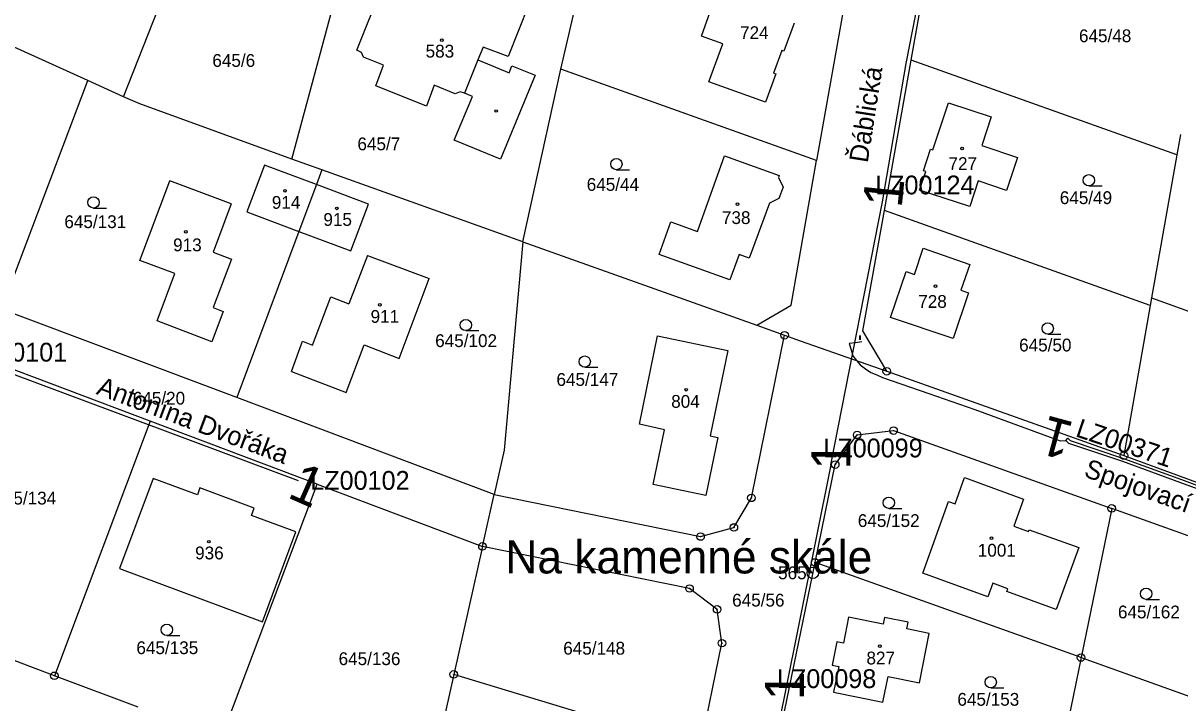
# Model space of a CAD drawing. Extents: x -738131 to -734179, y -1033447 to -1030078.
# Drawn here: x -736004.3 to -735850.6, y -1032867.1 to -1032776.8 of the extents above; entities that cross this region are included whole.
import ezdxf

# ---------------------------------------------------------------- set-up
doc = ezdxf.new("R2010")
doc.units = 0
for name, color, linetype in [('ftf_2010', 7, 'Continuous'), ('ftf_2100', 7, 'Continuous'), ('ftf_2140', 7, 'Continuous'), ('ftf_2210', 7, 'Continuous'), ('ftf_3010', 7, 'Continuous'), ('ftf_3010_ftf_3010_gtda_3015_gtda_3015_1', 7, 'Continuous'), ('ftf_nu', 7, 'Continuous'), ('Vrstva 1', 7, 'Continuous'), ('Vrstva 2', 7, 'Continuous'), ('Vrstva 3', 7, 'Continuous'), ('Vrstva 4', 7, 'Continuous'), ('Vrstva 5', 7, 'Continuous'), ('Vrstva 7', 7, 'Continuous'), ('Vrstva 8', 7, 'Continuous')]:
    doc.layers.add(name, color=color, linetype=linetype)

msp = doc.modelspace()

# ---------------------------------------------------------------- linework, layer by layer
at = {"layer": 'ftf_2010'}
for points in [[(-735890.13, -1032800.57), (-735887.02, -1032782.2), (-735881.14, -1032752.3)], [(-735967.72, -1032837.65), (-736013.08, -1032820.73)], [(-735865.81, -1032832.27), (-735865.62, -1032832.46), (-735865.43, -1032832.64), (-735861.85, -1032833.84), (-735858.28, -1032835.04), (-735854.42, -1032836.45), (-735850.56, -1032837.85), (-735846.3, -1032839.42), (-735842.04, -1032840.99)], [(-735897.01, -1032835.52), (-735903.17, -1032866.17)], [(-735903.17, -1032866.17), (-735911.66, -1032907.76)]]:
    msp.add_lwpolyline(points, dxfattribs=at)
at = {"layer": 'ftf_2100'}
for points in [[(-735897.01, -1032835.52), (-735890.13, -1032800.57)], [(-735892.91, -1032819.17), (-735893.74, -1032819.28), (-735894.57, -1032819.39), (-735894.32, -1032820.21), (-735894.07, -1032821.04), (-735893.59, -1032821.64), (-735893.12, -1032822.24), (-735892.41, -1032822.74), (-735891.7, -1032823.24), (-735890.92, -1032823.57), (-735890.13, -1032823.9), (-735884, -1032826.04), (-735877.87, -1032828.17), (-735872.21, -1032830.23), (-735866.56, -1032832.3), (-735865.81, -1032832.27)]]:
    msp.add_lwpolyline(points, dxfattribs=at)
at = {"layer": 'ftf_2140'}
msp.add_lwpolyline([(-735865.81, -1032832.27), (-735865.53, -1032831.98), (-735865.22, -1032832.29), (-735858.15, -1032834.66), (-735850.42, -1032837.47), (-735842.21, -1032840.55), (-735842.04, -1032840.99)], dxfattribs=at)
at = {"layer": 'Vrstva 1'}
for points in [[(-735886.35, -1032781.72), (-735882.5, -1032760.03)], [(-735968.62, -1032794.87), (-735959.59, -1032761.31)], [(-735932.86, -1032782.93), (-735929.75, -1032769.37)], [(-735914.2, -1032778.54), (-735911.06, -1032769.7)], [(-735935.77, -1032770.83), (-735939.86, -1032781.26)], [(-735990.97, -1032786.59), (-735985.09, -1032771.63)], [(-735959.99, -1032780.41), (-735956.65, -1032772.09)], [(-735894.78, -1032771.89), (-735898.9, -1032795.09)], [(-735995.73, -1032784.44), (-736012.59, -1032776.83)], [(-735901.9, -1032776.8), (-735903.25, -1032780.55)], [(-735911.38, -1032779.55), (-735914.2, -1032778.54)], [(-735959.34, -1032780.71), (-735959.99, -1032780.41)], [(-735943.2, -1032780.01), (-735943.89, -1032781.71)], [(-735939.86, -1032781.26), (-735943.2, -1032780.01)], [(-735913.21, -1032784.63), (-735911.38, -1032779.55)], [(-735903.53, -1032780.46), (-735904.61, -1032783.47)], [(-735903.25, -1032780.55), (-735903.53, -1032780.46)], [(-735959.11, -1032781.33), (-735959.34, -1032780.71)], [(-735956.45, -1032782.4), (-735959.11, -1032781.33)], [(-735943.89, -1032781.71), (-735939.76, -1032783.4)], [(-735889.9, -1032801.7), (-735886.35, -1032781.72)], [(-735851.07, -1032794.33), (-735886.35, -1032781.72)], [(-735957.46, -1032785.14), (-735956.45, -1032782.4)], [(-735939.76, -1032783.4), (-735939.39, -1032782.5)], [(-735939.39, -1032782.5), (-735936.3, -1032783.74)], [(-735937.93, -1032805.86), (-735932.86, -1032782.93)], [(-735898.9, -1032795.09), (-735932.86, -1032782.93)], [(-735904.32, -1032783.57), (-735905.67, -1032787.33)], [(-735904.61, -1032783.47), (-735904.32, -1032783.57)], [(-736007.17, -1032814.81), (-735995.73, -1032784.44)], [(-735990.97, -1032786.59), (-735995.73, -1032784.44)], [(-735950.72, -1032787.83), (-735957.46, -1032785.14)], [(-735949.7, -1032785.06), (-735950.72, -1032787.83)], [(-735946.93, -1032786.19), (-735949.7, -1032785.06)], [(-735936.3, -1032783.74), (-735940.9, -1032794.9)], [(-735905.67, -1032787.33), (-735913.21, -1032784.63)], [(-735988.81, -1032787.56), (-735990.97, -1032786.59)], [(-735947.05, -1032792.38), (-735944.6, -1032786.57)], [(-735946.26, -1032785.94), (-735946.93, -1032786.19)], [(-735945.68, -1032786.11), (-735946.26, -1032785.94)], [(-735944.6, -1032786.57), (-735945.68, -1032786.11)], [(-735968.62, -1032794.87), (-735988.81, -1032787.56)], [(-735883.47, -1032793.67), (-735881.4, -1032787.4)], [(-735881.4, -1032787.4), (-735875.71, -1032789.28)], [(-735875.71, -1032789.28), (-735876.95, -1032793.09)], [(-735940.9, -1032794.9), (-735947.05, -1032792.38)], [(-735850.58, -1032791.63), (-735851.07, -1032794.33)], [(-735914.72, -1032804.5), (-735911.13, -1032794.47)], [(-735911.13, -1032794.47), (-735903.86, -1032797.06)], [(-735884.69, -1032796.44), (-735883.76, -1032793.58)], [(-735883.76, -1032793.58), (-735883.47, -1032793.67)], [(-735876.95, -1032793.09), (-735872.2, -1032794.68)], [(-735851.07, -1032794.33), (-735854.43, -1032813.32)], [(-735972.23, -1032795.69), (-735974.58, -1032801.91)], [(-735965.33, -1032798.27), (-735972.23, -1032795.69)], [(-735964.61, -1032796.31), (-735968.62, -1032794.87)], [(-735902.3, -1032814.28), (-735898.9, -1032795.09)], [(-735872.2, -1032794.68), (-735873.67, -1032799.04)], [(-735964.61, -1032796.31), (-735965.33, -1032798.27)], [(-735937.93, -1032805.86), (-735964.61, -1032796.31)], [(-735903.86, -1032797.06), (-735903.97, -1032797.34)], [(-735903.97, -1032797.34), (-735903.35, -1032798.63)], [(-735885.22, -1032799), (-735884.41, -1032796.53)], [(-735884.41, -1032796.53), (-735884.69, -1032796.44)], [(-735988.81, -1032808.34), (-735984.83, -1032797.76)], [(-735976.68, -1032800.84), (-735984.83, -1032797.76)], [(-735965.33, -1032798.27), (-735967.68, -1032804.49)], [(-735958.44, -1032800.85), (-735965.33, -1032798.27)], [(-735903.35, -1032798.63), (-735903.9, -1032800.1)], [(-735878.56, -1032801.19), (-735885.22, -1032799)], [(-735877.45, -1032797.78), (-735878.56, -1032801.19)], [(-735873.67, -1032799.04), (-735877.45, -1032797.78)], [(-735903.9, -1032800.1), (-735905.18, -1032800.72)], [(-735976.68, -1032800.84), (-735979.05, -1032807.26)], [(-735974.58, -1032801.91), (-735967.68, -1032804.49)], [(-735960.77, -1032807.08), (-735958.44, -1032800.85)], [(-735905.18, -1032800.72), (-735907.84, -1032808.05)], [(-735892.74, -1032817.7), (-735889.9, -1032801.7)], [(-735854.61, -1032814.32), (-735889.9, -1032801.7)], [(-735919.83, -1032807.54), (-735918.27, -1032803.22)], [(-735918.27, -1032803.22), (-735914.72, -1032804.5)], [(-735967.68, -1032804.49), (-735975.92, -1032826.57)], [(-735967.68, -1032804.49), (-735960.77, -1032807.08)], [(-735937.93, -1032805.86), (-735940.42, -1032833.54)], [(-735937.93, -1032805.86), (-735906.84, -1032816.97)], [(-735885.9, -1032810.21), (-735884.73, -1032806.73)], [(-735884.73, -1032806.73), (-735878.55, -1032808.88)], [(-735976.62, -1032808.18), (-735979.06, -1032814.6)], [(-735979.05, -1032807.26), (-735976.62, -1032808.18)], [(-735958.56, -1032807.68), (-735961.02, -1032814.11)], [(-735958.56, -1032807.68), (-735950.35, -1032810.76)], [(-735910.41, -1032810.94), (-735919.83, -1032807.54)], [(-735909.19, -1032807.55), (-735910.41, -1032810.94)], [(-735907.84, -1032808.05), (-735909.19, -1032807.55)], [(-735984.17, -1032810.09), (-735988.81, -1032808.34)], [(-735889.07, -1032815.94), (-735886.99, -1032809.83)], [(-735886.99, -1032809.83), (-735885.9, -1032810.21)], [(-735878.55, -1032808.88), (-735879.74, -1032812.28)], [(-735986.48, -1032816.36), (-735984.17, -1032810.09)], [(-735954.36, -1032821.37), (-735950.35, -1032810.76)], [(-735878.71, -1032812.64), (-735880.78, -1032818.71)], [(-735879.74, -1032812.28), (-735878.71, -1032812.64)], [(-735965.85, -1032819.61), (-735963.42, -1032813.18)], [(-735963.42, -1032813.18), (-735961.02, -1032814.11)], [(-735906.84, -1032816.97), (-735902.3, -1032814.28)], [(-735854.61, -1032814.32), (-735858.08, -1032834.28)], [(-735854.43, -1032813.32), (-735854.61, -1032814.32)], [(-735854.43, -1032813.32), (-735818.91, -1032826.14)], [(-735975.92, -1032826.57), (-736007.17, -1032814.81)], [(-735977.72, -1032815.15), (-735979.22, -1032819.15)], [(-735979.06, -1032814.6), (-735977.72, -1032815.15)], [(-735880.78, -1032818.71), (-735889.07, -1032815.94)], [(-735979.22, -1032819.15), (-735986.48, -1032816.36)], [(-735906.84, -1032816.97), (-735903.15, -1032818.29)], [(-735968.67, -1032823.09), (-735967.18, -1032819.06)], [(-735967.18, -1032819.06), (-735965.85, -1032819.61)], [(-735922.44, -1032830.12), (-735920.02, -1032818.37)], [(-735920.02, -1032818.37), (-735910.69, -1032820.3)], [(-735907.57, -1032839.9), (-735903.15, -1032818.29)], [(-735903.15, -1032818.29), (-735901.09, -1032819.03)], [(-735901.09, -1032819.03), (-735889.59, -1032823.08)], [(-735889.59, -1032823.08), (-735892.74, -1032817.7)], [(-735961.39, -1032825.88), (-735959.02, -1032819.56)], [(-735959.02, -1032819.56), (-735954.36, -1032821.37)], [(-735910.69, -1032820.3), (-735913.04, -1032831.64)], [(-735987.42, -1032829.72), (-736009.52, -1032821.4)], [(-735968.67, -1032823.09), (-735961.39, -1032825.88)], [(-735889.59, -1032823.08), (-735858.08, -1032834.28)], [(-735941.74, -1032839.43), (-735975.92, -1032826.57)], [(-735987.42, -1032829.72), (-736000.15, -1032863.54)], [(-735965.23, -1032838.07), (-735987.42, -1032829.72)], [(-735919.1, -1032830.85), (-735922.44, -1032830.12)], [(-735920.61, -1032838.14), (-735919.1, -1032830.85)], [(-735893.51, -1032831.53), (-735888.68, -1032830.96)], [(-735888.68, -1032830.96), (-735859.7, -1032841.3)], [(-735912.03, -1032831.86), (-735913.63, -1032839.6)], [(-735913.04, -1032831.64), (-735912.03, -1032831.86)], [(-735896.43, -1032835.48), (-735893.51, -1032831.53)], [(-735940.42, -1032833.54), (-735941.74, -1032839.43)], [(-735858.08, -1032834.28), (-735826.81, -1032845.72)], [(-735899.1, -1032848.48), (-735896.43, -1032835.48)], [(-735987.04, -1032837.32), (-735991.52, -1032849.3)], [(-735981.16, -1032839.51), (-735987.04, -1032837.32)], [(-735880.49, -1032840.7), (-735879.27, -1032837.21)], [(-735879.27, -1032837.21), (-735871.42, -1032840.08)], [(-735980.83, -1032838.57), (-735981.16, -1032839.51)], [(-735973.61, -1032841.27), (-735980.83, -1032838.57)], [(-735977.98, -1032871.88), (-735965.23, -1032838.07)], [(-735965.23, -1032838.07), (-735943.29, -1032846.34)], [(-735913.63, -1032839.6), (-735920.61, -1032838.14)], [(-735943.29, -1032846.34), (-735941.74, -1032839.43)], [(-735941.74, -1032839.43), (-735914.32, -1032845.04)], [(-735909.89, -1032843.83), (-735907.57, -1032839.9)], [(-735884.79, -1032849.89), (-735881.36, -1032840.37)], [(-735881.36, -1032840.37), (-735880.49, -1032840.7)], [(-735871.42, -1032840.08), (-735872.72, -1032843.64)], [(-735973.96, -1032842.22), (-735973.61, -1032841.27)], [(-735859.7, -1032841.3), (-735863.78, -1032861.12)], [(-735829.13, -1032852.26), (-735859.7, -1032841.3)], [(-735968.08, -1032844.42), (-735973.96, -1032842.22)], [(-735872.72, -1032843.64), (-735870.76, -1032844.36)], [(-735972.53, -1032856.39), (-735968.08, -1032844.42)], [(-735914.32, -1032845.04), (-735909.89, -1032843.83)], [(-735870.76, -1032844.36), (-735870.67, -1032844.13)], [(-735870.67, -1032844.13), (-735864.07, -1032846.49)], [(-735943.29, -1032846.34), (-735947.11, -1032863.36)], [(-735915.78, -1032851.94), (-735943.29, -1032846.34)], [(-735864.07, -1032846.49), (-735867.09, -1032854.73)], [(-735991.52, -1032849.3), (-735972.53, -1032856.39)], [(-735903.15, -1032868.27), (-735899.1, -1032848.48)], [(-735863.78, -1032861.12), (-735899.1, -1032848.48)], [(-735876.15, -1032853.03), (-735884.79, -1032849.89)], [(-735875.5, -1032851.25), (-735876.15, -1032853.03)], [(-735873.51, -1032851.97), (-735875.5, -1032851.25)], [(-735912.12, -1032854.72), (-735915.78, -1032851.94)], [(-735873.65, -1032852.35), (-735873.51, -1032851.97)], [(-735867.09, -1032854.73), (-735873.65, -1032852.35)], [(-735911.47, -1032859.21), (-735912.12, -1032854.72)], [(-735894.66, -1032855.76), (-735895.34, -1032859.21)], [(-735890.07, -1032856.68), (-735894.66, -1032855.76)], [(-735889.89, -1032855.8), (-735890.07, -1032856.68)], [(-735886.73, -1032856.43), (-735889.89, -1032855.8)], [(-735886.91, -1032857.31), (-735886.73, -1032856.43)], [(-735883.93, -1032857.92), (-735886.91, -1032857.31)], [(-735885.25, -1032864.48), (-735883.93, -1032857.92)], [(-735914.39, -1032873.27), (-735911.47, -1032859.21)], [(-735896.23, -1032859.03), (-735896.84, -1032862.12)], [(-735895.34, -1032859.21), (-735896.23, -1032859.03)], [(-736000.15, -1032863.54), (-736007.75, -1032860.69)], [(-735863.78, -1032861.12), (-735867.85, -1032880.96)], [(-735863.78, -1032861.12), (-735828.45, -1032873.79)], [(-735989.02, -1032867.73), (-736000.15, -1032863.54)], [(-735947.11, -1032863.36), (-735951.27, -1032881.93)], [(-735914.39, -1032873.27), (-735947.11, -1032863.36)], [(-735896.84, -1032862.12), (-735895.96, -1032862.29)], [(-735895.96, -1032862.29), (-735896.65, -1032865.72)], [(-735890.1, -1032867.05), (-735889.39, -1032863.65)], [(-735889.39, -1032863.65), (-735885.25, -1032864.48)], [(-735896.65, -1032865.72), (-735890.1, -1032867.05)]]:
    msp.add_lwpolyline(points, dxfattribs=at)
at = {"layer": 'Vrstva 3'}
for p, q in [((-735925.5, -1032796.3), (-735923.75, -1032796.3)), ((-735862.74, -1032798.44), (-735860.99, -1032798.44)), ((-735994.96, -1032801.39), (-735993.21, -1032801.39)), ((-735945.5, -1032817.68), (-735943.75, -1032817.68)), ((-735868.2, -1032818.14), (-735866.45, -1032818.14)), ((-735929.7, -1032822.54), (-735927.95, -1032822.54)), ((-735889.31, -1032841.29), (-735887.56, -1032841.29)), ((-735855.12, -1032853.39), (-735853.37, -1032853.39)), ((-735985.22, -1032858.18), (-735983.47, -1032858.18)), ((-735875.77, -1032865.14), (-735874.02, -1032865.14))]:
    msp.add_line(p, q, dxfattribs=at)
for centre in [(-735925.5, -1032795.55), (-735862.74, -1032797.69), (-735994.96, -1032800.64), (-735945.5, -1032816.93), (-735868.2, -1032817.39), (-735929.7, -1032821.79), (-735889.31, -1032840.54), (-735855.12, -1032852.64), (-735985.22, -1032857.43), (-735875.77, -1032864.39)]:
    msp.add_circle(centre, 0.75, dxfattribs=at)
at = {"layer": 'Vrstva 4'}
msp.add_lwpolyline([(-735943.89, -1032781.71), (-735945.68, -1032786.11)], dxfattribs=at)
at = {"layer": 'Vrstva 5'}
for centre in [(-735948.69, -1032779.09), (-735941.48, -1032788.49), (-735879.58, -1032793.48), (-735969.52, -1032799.09), (-735962.63, -1032801.43), (-735909.41, -1032800.86), (-735982.68, -1032804.56), (-735883.12, -1032811.76), (-735956.93, -1032814.25), (-735916.23, -1032825.53), (-735875.66, -1032845.25), (-735979.63, -1032845.72), (-735890.51, -1032859.61)]:
    msp.add_circle(centre, 0.175, dxfattribs=at)
at = {"layer": 'Vrstva 8'}
for centre, radius in [((-735903.15, -1032818.29), 0.5), ((-735903.15, -1032818.29), 0.0303), ((-735889.59, -1032823.08), 0.5), ((-735889.59, -1032823.08), 0.0303), ((-735893.51, -1032831.53), 0.5), ((-735888.68, -1032830.96), 0.5), ((-735888.68, -1032830.96), 0.0303), ((-735893.51, -1032831.53), 0.0303), ((-735858.08, -1032834.28), 0.5), ((-735858.08, -1032834.28), 0.0303), ((-735896.43, -1032835.48), 0.5), ((-735896.43, -1032835.48), 0.0303), ((-735907.57, -1032839.9), 0.5), ((-735907.57, -1032839.9), 0.0303), ((-735859.7, -1032841.3), 0.5), ((-735859.7, -1032841.3), 0.0303), ((-735909.89, -1032843.83), 0.5), ((-735914.32, -1032845.04), 0.5), ((-735914.32, -1032845.04), 0.0303), ((-735909.89, -1032843.83), 0.0303), ((-735943.29, -1032846.34), 0.5), ((-735943.29, -1032846.34), 0.0303), ((-735899.1, -1032848.48), 0.5), ((-735899.4, -1032849.86), 0.75), ((-735899.1, -1032848.48), 0.0303), ((-735899.4, -1032849.86), 0.03), ((-735915.78, -1032851.94), 0.5), ((-735915.78, -1032851.94), 0.0303), ((-735912.12, -1032854.72), 0.5), ((-735912.12, -1032854.72), 0.0303), ((-735911.47, -1032859.21), 0.5), ((-735911.47, -1032859.21), 0.0303), ((-735863.78, -1032861.12), 0.5), ((-735863.78, -1032861.12), 0.0303), ((-736000.15, -1032863.54), 0.5), ((-736000.15, -1032863.54), 0.0303), ((-735947.11, -1032863.36), 0.5), ((-735947.11, -1032863.36), 0.0303)]:
    msp.add_circle(centre, radius, dxfattribs=at)

# ---------------------------------------------------------------- texts
at = {"layer": 'ftf_2210'}
msp.add_text('-', height=2, rotation=270, dxfattribs=at).set_placement((-735893.91, -1032818.17))
at = {"layer": 'ftf_3010'}
for rotation, p in [(84.3343, (-735887.61, -1032801.47)), (164.8921, (-735864.51, -1032829.93)), (90, (-735894.41, -1032836.17)), (336.1171, (-735969.36, -1032839.77)), (90, (-735900.57, -1032866.82))]:
    msp.add_text('1', height=5.2, rotation=rotation, dxfattribs=at).set_placement(p)
at = {"layer": 'ftf_3010_ftf_3010_gtda_3015_gtda_3015_1'}
for s, rotation, p in [('LZ00124', 0, (-735891.13, -1032799.57)), ('LZ00371', 341.3869, (-735864.63, -1032831.69)), ('LZ00099', 0, (-735898.01, -1032834.52)), ('LZ00098', 0, (-735904.17, -1032865.17))]:
    msp.add_text(s, height=2.5, rotation=rotation, dxfattribs=at).set_placement(p)
for s, p in [('LZ00101', (-736011.65, -1032821.79)), ('LZ00102', (-735966.17, -1032838.83))]:
    msp.add_text(s, height=2.5, dxfattribs=at).set_placement(p)
at = {"layer": 'ftf_nu'}
for s, rotation, p in [('Ďáblická', 81.1354, (-735892.12, -1032795.46)), ('Antonína Dvořáka', 339.5067, (-735994.7, -1032826.07)), ('Spojovací', 340.4488, (-735863.53, -1032837.02))]:
    msp.add_text(s, height=2.5, rotation=rotation, dxfattribs=at).set_placement(p)
at = {"layer": 'Vrstva 2'}
for s, p in [('724', (-735909.07, -1032778.93)), ('645/48', (-735864.05, -1032779.35)), ('583', (-735950.84, -1032781.39)), ('645/6', (-735979.17, -1032782.63)), ('645/7', (-735959.9, -1032793.71)), ('727', (-735881.38, -1032796.33)), ('645/44', (-735929.44, -1032799.1)), ('645/49', (-735866.6, -1032800.86)), ('914', (-735971.27, -1032801.49)), ('915', (-735964.42, -1032803.76)), ('738', (-735911.48, -1032803.51)), ('645/131', (-735998.83, -1032804.05)), ('913', (-735984.38, -1032807.13)), ('728', (-735885.4, -1032814.65)), ('911', (-735958.15, -1032816.64)), ('645/102', (-735949.57, -1032819.86)), ('645/50', (-735872, -1032820.44)), ('645/147', (-735933.46, -1032825.02)), ('645/20', (-735989.74, -1032827.51)), ('804', (-735918.22, -1032827.93)), ('645/134', (-736008.13, -1032840.78)), ('645/152', (-735893.43, -1032843.77)), ('936', (-735981.46, -1032848.07)), ('1001', (-735877.49, -1032847.71)), ('645/56', (-735910.12, -1032854.34)), ('645/162', (-735858.87, -1032855.91)), ('645/135', (-735989.26, -1032860.66)), ('645/148', (-735932.56, -1032860.73)), ('645/136', (-735962.4, -1032862.12)), ('827', (-735892.28, -1032862.03)), ('645/153', (-735880.2, -1032867.52))]:
    msp.add_text(s, height=1.7, dxfattribs=at).set_placement(p)
at = {"layer": 'Vrstva 7'}
msp.add_text('Na kamenné skále', height=4.4, dxfattribs=at).set_placement((-735940.24, -1032849.94))
at = {"layer": 'Vrstva 8'}
msp.add_text('565', height=1.7, dxfattribs=at).set_placement((-735904.02, -1032850.71))

doc.saveas('drawing.dxf')
